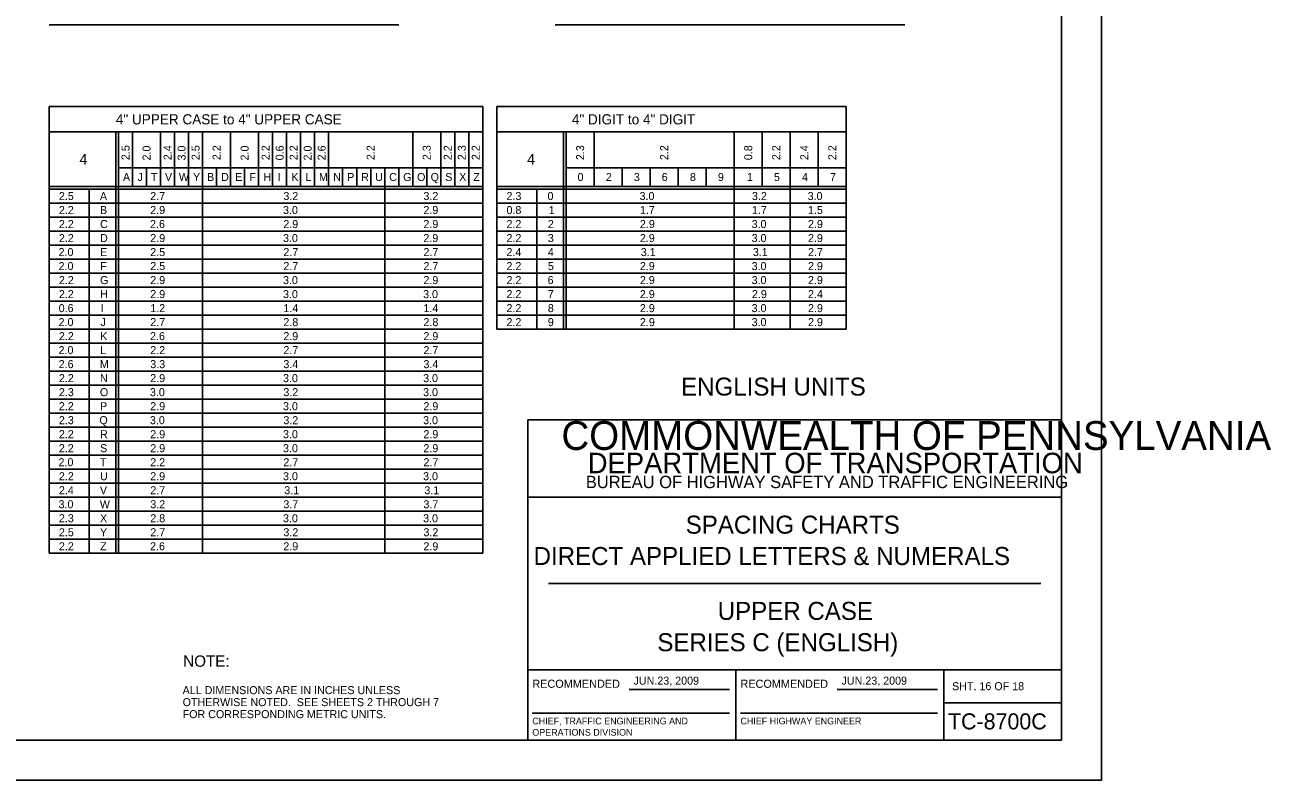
# Model space of a CAD drawing. Extents: x 637580 to 641849, y 297270 to 299646.
# Drawn here: x 640540.8 to 641007.9, y 297269.6 to 297552.6 of the extents above; entities that cross this region are included whole.
import ezdxf

# ---------------------------------------------------------------- set-up
doc = ezdxf.new("R2010")
doc.units = 0
for name, color, linetype in [('1', 7, 'Continuous'), ('2', 7, 'Continuous'), ('XCS-GRID-HVGL', 7, 'Continuous')]:
    doc.layers.add(name, color=color, linetype=linetype)

msp = doc.modelspace()

# ---------------------------------------------------------------- linework, layer by layer
at = {"layer": '1'}
for p, q in [((640929.31, 297284.63), (640929.31, 297848.63)), ((640729.31, 297284.63), (640729.31, 297404.63)), ((640729.31, 297404.63), (640929.31, 297404.63)), ((640929.31, 297375.63), (640729.31, 297375.63)), ((640737.06, 297343.31), (640921.56, 297343.31)), ((640729.31, 297311), (640929.31, 297311)), ((640807.31, 297311), (640807.31, 297284.63)), ((640885.19, 297284.63), (640885.19, 297311)), ((640767.24, 297303.57), (640804.87, 297303.57)), ((640845.24, 297303.57), (640882.87, 297303.57)), ((640885.19, 297298.63), (640929.31, 297298.63)), ((640730.99, 297294.68), (640804.87, 297294.68)), ((640808.99, 297294.68), (640882.87, 297294.68)), ((640929.31, 297284.63), (640143.31, 297284.63)), ((640143.31, 297284.63), (640729.31, 297284.63))]:
    msp.add_line(p, q, dxfattribs=at)
at = {"layer": '2'}
for p, q in [((640549.91, 297552.63), (640680.91, 297552.63)), ((640739.61, 297552.63), (640870.61, 297552.63)), ((640712.41, 297522), (640549.91, 297522)), ((640549.91, 297522), (640549.91, 297354.63)), ((640712.41, 297522), (640712.41, 297354.63)), ((640848.66, 297522), (640717.66, 297522)), ((640717.66, 297522), (640717.66, 297438.63)), ((640848.66, 297438.63), (640848.66, 297522)), ((640549.91, 297512.5), (640712.41, 297512.5)), ((640574.91, 297512.5), (640574.91, 297354.63)), ((640575.91, 297512.5), (640575.91, 297354.63)), ((640581.16, 297512.5), (640581.16, 297492.13)), ((640591.66, 297512.5), (640591.66, 297492.13)), ((640596.91, 297512.5), (640596.91, 297492.13)), ((640602.16, 297512.5), (640602.16, 297492.13)), ((640607.41, 297512.5), (640607.41, 297354.63)), ((640617.91, 297512.5), (640617.91, 297492.13)), ((640628.41, 297512.5), (640628.41, 297492.13)), ((640633.66, 297512.5), (640633.66, 297492.13)), ((640638.91, 297512.5), (640638.91, 297492.13)), ((640644.16, 297512.5), (640644.16, 297492.13)), ((640649.41, 297512.5), (640649.41, 297492.13)), ((640654.66, 297512.5), (640654.66, 297492.13)), ((640686.16, 297512.5), (640686.16, 297492.13)), ((640696.66, 297512.5), (640696.66, 297492.13)), ((640701.91, 297512.5), (640701.91, 297492.13)), ((640707.16, 297512.5), (640707.16, 297492.13)), ((640717.66, 297512.5), (640848.66, 297512.5)), ((640742.66, 297512.5), (640742.66, 297438.63)), ((640743.66, 297512.5), (640743.66, 297438.63)), ((640754.16, 297512.5), (640754.16, 297492.13)), ((640806.66, 297512.5), (640806.66, 297438.63)), ((640817.16, 297512.5), (640817.16, 297492.13)), ((640827.66, 297512.5), (640827.66, 297438.63)), ((640838.16, 297512.5), (640838.16, 297492.13)), ((640575.91, 297499.13), (640712.41, 297499.13)), ((640586.41, 297499.13), (640586.41, 297492.13)), ((640612.66, 297499.13), (640612.66, 297492.13)), ((640623.16, 297499.13), (640623.16, 297492.13)), ((640659.91, 297499.13), (640659.91, 297492.13)), ((640665.16, 297499.13), (640665.16, 297492.13)), ((640670.41, 297499.13), (640670.41, 297492.13)), ((640670.41, 297499.13), (640670.41, 297492.13)), ((640675.66, 297499.13), (640675.66, 297354.63)), ((640680.91, 297499.13), (640680.91, 297492.13)), ((640691.41, 297499.13), (640691.41, 297492.13)), ((640743.66, 297499.13), (640848.66, 297499.13)), ((640764.66, 297499.13), (640764.66, 297492.13)), ((640775.16, 297499.13), (640775.16, 297492.13)), ((640785.66, 297499.13), (640785.66, 297492.13)), ((640796.16, 297499.13), (640796.16, 297492.13)), ((640712.41, 297492.13), (640549.91, 297492.13)), ((640848.66, 297492.13), (640717.66, 297492.13)), ((640712.41, 297491.13), (640549.91, 297491.13)), ((640564.91, 297491.13), (640564.91, 297354.63)), ((640848.66, 297491.13), (640717.66, 297491.13)), ((640732.66, 297491.13), (640732.66, 297438.63)), ((640712.41, 297485.88), (640549.91, 297485.88)), ((640848.66, 297485.88), (640717.66, 297485.88)), ((640712.41, 297480.63), (640549.91, 297480.63)), ((640848.66, 297480.63), (640717.66, 297480.63)), ((640712.41, 297475.38), (640549.91, 297475.38)), ((640848.66, 297475.38), (640717.66, 297475.38)), ((640712.41, 297470.13), (640549.91, 297470.13)), ((640848.66, 297470.13), (640717.66, 297470.13)), ((640712.41, 297464.88), (640549.91, 297464.88)), ((640848.66, 297464.88), (640717.66, 297464.88)), ((640712.41, 297459.63), (640549.91, 297459.63)), ((640848.66, 297459.63), (640717.66, 297459.63)), ((640712.41, 297454.38), (640549.91, 297454.38)), ((640848.66, 297454.38), (640717.66, 297454.38)), ((640712.41, 297449.13), (640549.91, 297449.13)), ((640848.66, 297449.13), (640717.66, 297449.13)), ((640712.41, 297443.88), (640549.91, 297443.88)), ((640848.66, 297443.88), (640717.66, 297443.88)), ((640712.41, 297438.63), (640549.91, 297438.63)), ((640717.66, 297438.63), (640848.66, 297438.63)), ((640712.41, 297433.38), (640549.91, 297433.38)), ((640712.41, 297428.13), (640549.91, 297428.13)), ((640712.41, 297422.88), (640549.91, 297422.88)), ((640712.41, 297417.63), (640549.91, 297417.63)), ((640712.41, 297412.38), (640549.91, 297412.38)), ((640712.41, 297407.13), (640549.91, 297407.13)), ((640712.41, 297401.88), (640549.91, 297401.88)), ((640712.41, 297396.63), (640549.91, 297396.63)), ((640712.41, 297391.38), (640549.91, 297391.38)), ((640712.41, 297386.13), (640549.91, 297386.13)), ((640712.41, 297380.88), (640549.91, 297380.88)), ((640712.41, 297375.63), (640549.91, 297375.63)), ((640712.41, 297370.38), (640549.91, 297370.38)), ((640712.41, 297365.13), (640549.91, 297365.13)), ((640712.41, 297359.88), (640549.91, 297359.88)), ((640549.91, 297354.63), (640549.91, 297354.63)), ((640549.91, 297354.63), (640712.41, 297354.63))]:
    msp.add_line(p, q, dxfattribs=at)
at = {"layer": 'XCS-GRID-HVGL'}
msp.add_lwpolyline([(640103.31, 297863.63), (640944.31, 297863.63), (640944.31, 297269.63), (640103.31, 297269.63)], close=True, dxfattribs=at)

# ---------------------------------------------------------------- texts
at = {"layer": '1'}
for s, height, p in [('COMMONWEALTH OF PENNSYLVANIA', 10.7828, (640741.9, 297393.36)), ('DEPARTMENT OF TRANSPORTATION', 7.6837, (640751.76, 297384.61)), ('BUREAU OF HIGHWAY SAFETY AND TRAFFIC ENGINEERING', 4.6253, (640751.04, 297379.04)), ('SPACING CHARTS', 6.75, (640788.47, 297361.97)), ('DIRECT APPLIED LETTERS & NUMERALS', 6.75, (640731.47, 297350.22)), ('UPPER CASE', 6.75, (640800.47, 297329.66)), ('SERIES C (ENGLISH)', 6.75, (640777.84, 297317.91)), ('RECOMMENDED', 3.048, (640730.99, 297304.2)), ('RECOMMENDED', 3.048, (640808.99, 297304.2)), ('SHT. 16 OF 18', 3, (640888.32, 297303.31)), ('CHIEF, TRAFFIC ENGINEERING AND', 2.5, (640730.99, 297290.51)), ('CHIEF HIGHWAY ENGINEER', 2.5, (640808.99, 297290.51)), ('TC-8700C', 6, (640886.77, 297288.63)), ('OPERATIONS DIVISION', 2.5, (640730.99, 297286.26))]:
    msp.add_text(s, height=height, dxfattribs=at).set_placement(p)
at = {"layer": '2'}
for s, height, p in [('4" UPPER CASE to 4" UPPER CASE', 3.8, (640574.9, 297515.35)), ('4" DIGIT to 4" DIGIT', 3.8, (640745.81, 297515.35)), ('4', 4, (640561.28, 297500.31)), ('4', 4, (640729.03, 297500.31)), ('A', 3, (640577.56, 297494.13)), ('J', 3, (640583.04, 297494.13)), ('T', 3, (640588.04, 297494.13)), ('V', 3, (640593.31, 297494.13)), ('W', 3, (640598.53, 297494.13)), ('Y', 3, (640603.84, 297494.13)), ('B', 3, (640609.1, 297494.13)), ('D', 3, (640614.35, 297494.13)), ('E', 3, (640619.62, 297494.13)), ('F', 3, (640624.92, 297494.13)), ('H', 3, (640630.19, 297494.13)), ('I', 3, (640635.6, 297494.13)), ('K', 3, (640640.69, 297494.13)), ('L', 3, (640645.94, 297494.13)), ('M', 3, (640651.03, 297494.13)), ('N', 3, (640656.35, 297494.13)), ('P', 3, (640661.6, 297494.13)), ('R', 3, (640666.85, 297494.13)), ('U', 3, (640672.09, 297494.13)), ('C', 3, (640677.35, 297494.13)), ('G', 3, (640682.6, 297494.13)), ('O', 3, (640687.81, 297494.13)), ('Q', 3, (640692.88, 297494.13)), ('S', 3, (640698.37, 297494.13)), ('X', 3, (640703.59, 297494.13)), ('Z', 3, (640708.85, 297494.13)), ('0', 3, (640747.93, 297494.13)), ('2', 3, (640758.56, 297494.13)), ('3', 3, (640769.06, 297494.13)), ('6', 3, (640779.48, 297494.13)), ('8', 3, (640790.06, 297494.13)), ('9', 3, (640800.55, 297494.13)), ('1', 3, (640811.4, 297494.13)), ('5', 3, (640821.56, 297494.13)), ('4', 3, (640832.06, 297494.13)), ('7', 3, (640842.56, 297494.13)), ('2.5', 3, (640553.56, 297487)), ('A', 3, (640568.93, 297487)), ('2.7', 3, (640587.81, 297487)), ('3.2', 3, (640637.69, 297487)), ('3.2', 3, (640690.19, 297487)), ('2.3', 3, (640721.31, 297487)), ('0', 3, (640736.68, 297487)), ('3.0', 3, (640771.18, 297487)), ('3.2', 3, (640813.31, 297487)), ('3.0', 3, (640834.18, 297487)), ('2.2', 3, (640553.56, 297481.75)), ('B', 3, (640568.98, 297481.75)), ('2.9', 3, (640587.8, 297481.75)), ('3.0', 3, (640637.56, 297481.75)), ('2.9', 3, (640690.17, 297481.75)), ('0.8', 3, (640721.31, 297481.75)), ('1', 3, (640737.15, 297481.75)), ('1.7', 3, (640771.31, 297481.75)), ('1.7', 3, (640813.31, 297481.75)), ('1.5', 3, (640834.31, 297481.75)), ('2.2', 3, (640553.56, 297476.5)), ('C', 3, (640568.98, 297476.5)), ('2.6', 3, (640587.73, 297476.5)), ('2.9', 3, (640637.67, 297476.5)), ('2.9', 3, (640690.17, 297476.5)), ('2.2', 3, (640721.31, 297476.5)), ('2', 3, (640736.81, 297476.5)), ('2.9', 3, (640771.3, 297476.5)), ('3.0', 3, (640813.18, 297476.5)), ('2.9', 3, (640834.3, 297476.5)), ('2.2', 3, (640553.56, 297471.25)), ('D', 3, (640568.98, 297471.25)), ('2.9', 3, (640587.8, 297471.25)), ('3.0', 3, (640637.56, 297471.25)), ('2.9', 3, (640690.17, 297471.25)), ('2.2', 3, (640721.31, 297471.25)), ('3', 3, (640736.81, 297471.25)), ('2.9', 3, (640771.3, 297471.25)), ('3.0', 3, (640813.18, 297471.25)), ('2.9', 3, (640834.3, 297471.25)), ('2.0', 3, (640553.43, 297466)), ('E', 3, (640568.99, 297466)), ('2.5', 3, (640587.81, 297466)), ('2.7', 3, (640637.69, 297466)), ('2.7', 3, (640690.19, 297466)), ('2.4', 3, (640721.31, 297466)), ('4', 3, (640736.81, 297466)), ('3.1', 3, (640771.65, 297466)), ('3.1', 3, (640813.65, 297466)), ('2.7', 3, (640834.31, 297466)), ('2.0', 3, (640553.43, 297460.75)), ('F', 3, (640569.05, 297460.75)), ('2.5', 3, (640587.81, 297460.75)), ('2.7', 3, (640637.69, 297460.75)), ('2.7', 3, (640690.19, 297460.75)), ('2.2', 3, (640721.31, 297460.75)), ('5', 3, (640736.81, 297460.75)), ('2.9', 3, (640771.3, 297460.75)), ('3.0', 3, (640813.18, 297460.75)), ('2.9', 3, (640834.3, 297460.75)), ('2.2', 3, (640553.56, 297455.5)), ('G', 3, (640568.98, 297455.5)), ('2.9', 3, (640587.8, 297455.5)), ('3.0', 3, (640637.56, 297455.5)), ('2.9', 3, (640690.17, 297455.5)), ('2.2', 3, (640721.31, 297455.5)), ('6', 3, (640736.73, 297455.5)), ('2.9', 3, (640771.3, 297455.5)), ('3.0', 3, (640813.18, 297455.5)), ('2.9', 3, (640834.3, 297455.5)), ('2.2', 3, (640553.56, 297450.25)), ('H', 3, (640569.06, 297450.25)), ('2.9', 3, (640587.8, 297450.25)), ('3.0', 3, (640637.56, 297450.25)), ('3.0', 3, (640690.06, 297450.25)), ('2.2', 3, (640721.31, 297450.25)), ('7', 3, (640736.81, 297450.25)), ('2.9', 3, (640771.3, 297450.25)), ('2.9', 3, (640813.3, 297450.25)), ('2.4', 3, (640834.31, 297450.25)), ('0.6', 3, (640553.48, 297445)), ('I', 3, (640569.23, 297445)), ('1.2', 3, (640587.81, 297445)), ('1.4', 3, (640637.69, 297445)), ('1.4', 3, (640690.19, 297445)), ('2.2', 3, (640721.31, 297445)), ('8', 3, (640736.81, 297445)), ('2.9', 3, (640771.3, 297445)), ('3.0', 3, (640813.18, 297445)), ('2.9', 3, (640834.3, 297445)), ('2.0', 3, (640553.43, 297439.75)), ('J', 3, (640569.17, 297439.75)), ('2.7', 3, (640587.81, 297439.75)), ('2.8', 3, (640637.69, 297439.75)), ('2.8', 3, (640690.19, 297439.75)), ('2.2', 3, (640721.31, 297439.75)), ('9', 3, (640736.8, 297439.75)), ('2.9', 3, (640771.3, 297439.75)), ('3.0', 3, (640813.18, 297439.75)), ('2.9', 3, (640834.3, 297439.75)), ('2.2', 3, (640553.56, 297434.5)), ('K', 3, (640569.06, 297434.5)), ('2.6', 3, (640587.73, 297434.5)), ('2.9', 3, (640637.67, 297434.5)), ('2.9', 3, (640690.17, 297434.5)), ('2.0', 3, (640553.43, 297429.25)), ('L', 3, (640569.06, 297429.25)), ('2.2', 3, (640587.81, 297429.25)), ('2.7', 3, (640637.69, 297429.25)), ('2.7', 3, (640690.19, 297429.25)), ('2.6', 3, (640553.48, 297424)), ('M', 3, (640568.91, 297424)), ('3.3', 3, (640587.81, 297424)), ('3.4', 3, (640637.69, 297424)), ('3.4', 3, (640690.19, 297424)), ('2.2', 3, (640553.56, 297418.75)), ('N', 3, (640568.98, 297418.75)), ('2.9', 3, (640587.8, 297418.75)), ('3.0', 3, (640637.56, 297418.75)), ('3.0', 3, (640690.06, 297418.75)), ('ENGLISH UNITS', 6.75, (640786.74, 297413.72)), ('2.3', 3, (640553.56, 297413.5)), ('O', 3, (640568.93, 297413.5)), ('3.0', 3, (640587.68, 297413.5)), ('3.2', 3, (640637.69, 297413.5)), ('3.0', 3, (640690.06, 297413.5)), ('2.2', 3, (640553.56, 297408.25)), ('P', 3, (640568.98, 297408.25)), ('2.9', 3, (640587.8, 297408.25)), ('3.0', 3, (640637.56, 297408.25)), ('2.9', 3, (640690.17, 297408.25)), ('2.3', 3, (640553.56, 297403)), ('Q', 3, (640568.75, 297403)), ('3.0', 3, (640587.68, 297403)), ('3.2', 3, (640637.69, 297403)), ('3.0', 3, (640690.06, 297403)), ('2.2', 3, (640553.56, 297397.75)), ('R', 3, (640568.98, 297397.75)), ('2.9', 3, (640587.8, 297397.75)), ('3.0', 3, (640637.56, 297397.75)), ('2.9', 3, (640690.17, 297397.75)), ('2.2', 3, (640553.56, 297392.5)), ('S', 3, (640568.99, 297392.5)), ('2.9', 3, (640587.8, 297392.5)), ('3.0', 3, (640637.56, 297392.5)), ('2.9', 3, (640690.17, 297392.5)), ('2.0', 3, (640553.43, 297387.25)), ('T', 3, (640568.92, 297387.25)), ('2.2', 3, (640587.81, 297387.25)), ('2.7', 3, (640637.69, 297387.25)), ('2.7', 3, (640690.19, 297387.25)), ('2.2', 3, (640553.56, 297382)), ('U', 3, (640568.97, 297382)), ('2.9', 3, (640587.8, 297382)), ('3.0', 3, (640637.56, 297382)), ('3.0', 3, (640690.06, 297382)), ('2.4', 3, (640553.56, 297376.75)), ('V', 3, (640568.93, 297376.75)), ('2.7', 3, (640587.81, 297376.75)), ('3.1', 3, (640638.03, 297376.75)), ('3.1', 3, (640690.53, 297376.75)), ('3.0', 3, (640553.43, 297371.5)), ('W', 3, (640568.91, 297371.5)), ('3.2', 3, (640587.81, 297371.5)), ('3.7', 3, (640637.69, 297371.5)), ('3.7', 3, (640690.19, 297371.5)), ('2.3', 3, (640553.56, 297366.25)), ('X', 3, (640568.97, 297366.25)), ('2.8', 3, (640587.81, 297366.25)), ('3.0', 3, (640637.56, 297366.25)), ('3.0', 3, (640690.06, 297366.25)), ('2.5', 3, (640553.56, 297361)), ('Y', 3, (640568.97, 297361)), ('2.7', 3, (640587.81, 297361)), ('3.2', 3, (640637.69, 297361)), ('3.2', 3, (640690.19, 297361)), ('2.2', 3, (640553.56, 297355.75)), ('Z', 3, (640568.98, 297355.75)), ('2.6', 3, (640587.73, 297355.75)), ('2.9', 3, (640637.67, 297355.75)), ('2.9', 3, (640690.17, 297355.75)), ('NOTE:', 4.25, (640600.16, 297312.1)), ('ALL DIMENSIONS ARE IN INCHES UNLESS', 3, (640599.94, 297301.83)), ('JUN.23, 2009', 3, (640768.93, 297305.39)), ('OTHERWISE NOTED.  SEE SHEETS 2 THROUGH 7', 3, (640599.94, 297297.33)), ('FOR CORRESPONDING METRIC UNITS.', 3, (640599.94, 297292.83))]:
    msp.add_text(s, height=height, dxfattribs=at).set_placement(p)
for s, rotation, p in [('2.5', 90, (640580.04, 297501.96)), ('2.0', 90, (640587.91, 297501.83)), ('2.4', 90, (640595.79, 297501.96)), ('3.0', 90, (640601.04, 297501.83)), ('2.5', 90, (640606.29, 297501.96)), ('2.2', 90, (640614.16, 297501.96)), ('2.0', 90, (640624.66, 297501.83)), ('2.2', 90, (640632.54, 297501.96)), ('0.6', 90, (640637.79, 297501.88)), ('2.2', 90, (640643.04, 297501.96)), ('2.0', 90, (640648.29, 297501.83)), ('2.6', 90, (640653.54, 297501.88)), ('2.2', 90, (640671.91, 297501.96)), ('2.3', 90, (640692.91, 297501.96)), ('2.2', 90, (640700.79, 297501.96)), ('2.3', 90, (640706.04, 297501.96)), ('2.2', 90, (640711.29, 297501.96)), ('2.3', 90, (640750.41, 297501.96)), ('2.2', 90, (640781.91, 297501.96)), ('0.8', 90, (640813.41, 297501.96)), ('2.2', 90, (640823.91, 297501.96)), ('2.4', 90, (640834.41, 297501.96)), ('2.2', 90, (640844.91, 297501.96)), ('JUN.23, 2009', 360, (640846.88, 297305.39))]:
    msp.add_text(s, height=3, rotation=rotation, dxfattribs=at).set_placement(p)

doc.saveas('drawing.dxf')
